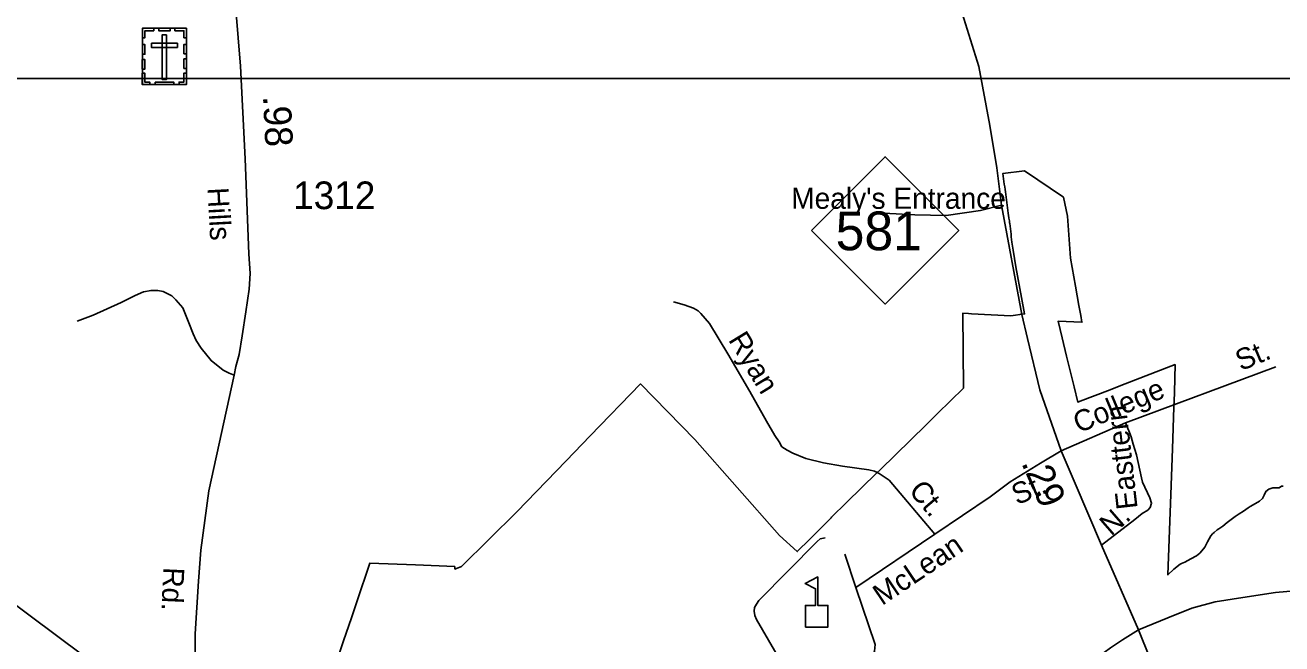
# Model space of a CAD drawing. Extents: x 2220236 to 2384410, y 720751 to 894131.
# Drawn here: x 2260133 to 2265814, y 802253 to 805050 of the extents above; entities that cross this region are included whole.
import ezdxf

# ---------------------------------------------------------------- set-up
doc = ezdxf.new("R2010")
doc.units = 0
doc.layers.add('Default', color=7, linetype='Continuous')

msp = doc.modelspace()

# ---------------------------------------------------------------- linework, layer by layer
at = {"layer": 'Default'}
for p, q in [((2265106.6, 803251.5), (2265787.2, 803504.8)), ((2264815.9, 803124.9), (2265106.6, 803251.5)), ((2264245, 802748.5), (2263887.6, 802507.3)), ((2263887.6, 802507.3), (2263838.1, 802658.7))]:
    msp.add_line(p, q, dxfattribs=at)
for points in [[(2265166, 802315.7), (2264998, 802699.1), (2264880.1, 802977.6), (2264815.9, 803124.9), (2264719.7, 803400.7), (2264664.9, 803632.9), (2264638.5, 803742.5), (2264546, 804235.4), (2264526.2, 804404.4), (2264493.2, 804596.1), (2264444.1, 804862.3), (2264330.9, 805226.8), (2264266.7, 805459.1), (2264184.6, 805745.2), (2264088.4, 805971.8), (2264009.1, 806172), (2263899.6, 806444), (2263765.6, 806740.4), (2263604.3, 807105.9), (2263377.8, 807626.2), (2263116.4, 808126.6)], [(2260893.7, 801827.6), (2260899.8, 802079.5), (2260901.9, 802298.5), (2260916.4, 802535.9), (2260926.7, 802676.4), (2260963.8, 802944.8), (2261077.3, 803467.3), (2261085.6, 803506.6), (2261100, 803560.3), (2261114.5, 803644.9), (2261131, 803754.4), (2261145.4, 803855.6), (2261149.6, 803926.8), (2261143.4, 804015.6), (2261126.9, 804445.2), (2261106.2, 804864.4), (2261085.6, 805120.5)], [(2256785.4, 804809.4), (2269207.8, 804809.4), (2269207.8, 792904.9), (2256785.4, 792904.9), (2256785.4, 804809.4)], [(2261538.5, 802166.9), (2261572.5, 802266.9), (2261607.5, 802369.9), (2261632.5, 802443.4), (2261691.2, 802617.9), (2261897.8, 802609.6), (2262075.2, 802602.1), (2262075.8, 802590.6), (2262105.8, 802601.8), (2262355.2, 802849.7), (2262578.8, 803080.9), (2262687, 803192.7), (2262915, 803428.1), (2263160.8, 803176.4), (2263543.2, 802743.4), (2263623.5, 802670), (2263680, 802726.7), (2263776.2, 802823.1), (2263778.8, 802825.5), (2263846.5, 802891.8), (2263983.5, 803025.8), (2263997.8, 803039.8), (2264205.8, 803243.5), (2264257.2, 803293.8), (2264374.8, 803408.8), (2264371.5, 803747.2), (2264397.5, 803745.8), (2264410.5, 803745.1), (2264588.2, 803735.9), (2264650.8, 803744.4), (2264637.2, 803818.4), (2264612.2, 803957.5), (2264599.8, 804033.2), (2264594, 804069.5), (2264592.5, 804081.4), (2264591, 804093.3), (2264589.8, 804105.2), (2264588.2, 804117.1), (2264586.8, 804129.1), (2264585.2, 804140.9), (2264583.8, 804152.9), (2264583.5, 804155.7), (2264582.5, 804164.8), (2264580, 804176.6), (2264579.8, 804178.1), (2264579, 804188.6), (2264577.5, 804200.4), (2264576, 804212.4), (2264574.2, 804224.2), (2264572.8, 804236.1), (2264571, 804248.1), (2264569.5, 804259.9), (2264567.8, 804271.8), (2264566, 804283.7), (2264564.5, 804295.6), (2264562.8, 804307.4), (2264561, 804319.3), (2264559.2, 804331.2), (2264557.8, 804343.1), (2264556, 804354.9), (2264554.2, 804366.8), (2264552.5, 804378.6), (2264650.8, 804390.8), (2264827.2, 804271.6), (2264844.5, 804185.6), (2264859, 803996.2), (2264866.2, 803954.5), (2264881.5, 803869.2), (2264896.8, 803782.6), (2264905, 803736.9)], [(2261538.5, 802166.9), (2261572.5, 802266.9), (2261607.5, 802369.9), (2261632.5, 802443.4), (2261691.2, 802617.9), (2261897.8, 802609.6), (2262075.2, 802602.1), (2262075.8, 802590.6), (2262105.8, 802601.8), (2262355.2, 802849.7), (2262578.8, 803080.9), (2262687, 803192.7), (2262915, 803428.1), (2263160.8, 803176.4), (2263543.2, 802743.4), (2263623.5, 802670), (2263680, 802726.7), (2263776.2, 802823.1), (2263778.8, 802825.5), (2263846.5, 802891.8), (2263983.5, 803025.8), (2263997.8, 803039.8), (2264205.8, 803243.5), (2264257.2, 803293.8), (2264374.8, 803408.8), (2264371.5, 803747.2), (2264397.5, 803745.8), (2264410.5, 803745.1), (2264588.2, 803735.9), (2264650.8, 803744.4), (2264637.2, 803818.4), (2264612.2, 803957.5), (2264599.8, 804033.2), (2264594, 804069.5), (2264592.5, 804081.4), (2264591, 804093.3), (2264589.8, 804105.2), (2264588.2, 804117.1), (2264586.8, 804129.1), (2264585.2, 804140.9), (2264583.8, 804152.9), (2264583.5, 804155.7), (2264582.5, 804164.8), (2264580, 804176.6), (2264579.8, 804178.1), (2264579, 804188.6), (2264577.5, 804200.4), (2264576, 804212.4), (2264574.2, 804224.2), (2264572.8, 804236.1), (2264571, 804248.1), (2264569.5, 804259.9), (2264567.8, 804271.8), (2264566, 804283.7), (2264564.5, 804295.6), (2264562.8, 804307.4), (2264561, 804319.3), (2264559.2, 804331.2), (2264557.8, 804343.1), (2264556, 804354.9), (2264554.2, 804366.8), (2264552.5, 804378.6), (2264650.8, 804390.8), (2264827.2, 804271.6), (2264844.5, 804185.6), (2264859, 803996.2), (2264866.2, 803954.5), (2264881.5, 803869.2), (2264896.8, 803782.6), (2264905, 803736.9)], [(2264013.8, 804199.5), (2264155.4, 804191.9), (2264296.9, 804190), (2264451.7, 804212.7), (2264546, 804235.4)], [(2265166, 802315.7), (2265298.1, 802370.5), (2265407.6, 802413.9), (2265513.3, 802442.3), (2265637.8, 802463), (2265785, 802485.7), (2265957.7, 802499.9), (2266204, 802528.2), (2266357.6, 802537), (2266509.3, 802544.2), (2266583.3, 802545.2), (2266684.3, 802540), (2266778.2, 802534.8), (2266894.8, 802525.3), (2267548.7, 802477.2), (2267678.9, 802474.4), (2267766.7, 802485.7), (2267848.8, 802494.2), (2267922.4, 802505.5), (2268071, 802549.4), (2268430.5, 802674.1), (2268906.6, 802862.7), (2270890.6, 803651.4), (2271591.2, 803921.9)], [(2260368, 803711.7), (2260439.7, 803738.3), (2260567, 803795.6), (2260630.7, 803828.1), (2260668.6, 803844.5), (2260702.5, 803850.8), (2260732.5, 803851), (2260756.4, 803845.3), (2260796.6, 803825.6), (2260814.8, 803807.9), (2260845.1, 803772.1), (2260873.6, 803704.5), (2260892.2, 803654.7), (2260906.4, 803624.8), (2260928.8, 803589), (2260973.3, 803533.5), (2261027.8, 803490), (2261055.9, 803476.2), (2261077.3, 803467.3)], [(2263063.7, 803799), (2263111.8, 803785.4), (2263154.1, 803769.9), (2263176, 803758.1), (2263188.2, 803746.2), (2263226.6, 803700.6), (2263310, 803563.4), (2263409.4, 803394.4), (2263484.6, 803259.2), (2263521.3, 803195.5), (2263541.5, 803165.7), (2263553.6, 803143.8), (2263577.9, 803128.1), (2263604, 803114.4), (2263662.1, 803091), (2263742.3, 803071.8), (2263828.3, 803056.6), (2263946.5, 803039.6), (2263972.6, 803033.8), (2263993.9, 803023.5), (2264038.9, 802992.5), (2264245, 802748.5)], [(2264905, 803736.9), (2264910.5, 803706.4), (2264803, 803712.4), (2264821.2, 803636.8), (2264841.2, 803553.1), (2264857.2, 803487.5), (2264874.8, 803414.4), (2264891.5, 803345.9), (2264902.8, 803350.1), (2265037.2, 803401.8), (2265078.8, 803417.7), (2265293.2, 803500.2), (2265331.5, 803515), (2265328.5, 803390.2), (2265328.5, 803386.9), (2265326.2, 803322.6), (2265319.2, 803133.8), (2265311.5, 802927.3), (2265298.8, 802564.6), (2265326.5, 802589.8), (2265354, 802612.8), (2265360.5, 802616.6), (2265375, 802622.8), (2265403.2, 802637.3), (2265428.8, 802650.7), (2265444, 802662.6), (2265445.2, 802663.8), (2265466.5, 802689.9), (2265478, 802714.4), (2265493.5, 802740.8), (2265500, 802749.8), (2265508, 802756.8), (2265521.2, 802768), (2265528.8, 802772.8), (2265547.2, 802785.6), (2265566.8, 802801.8), (2265584.2, 802814.9), (2265602.8, 802828.2), (2265621.2, 802840.1), (2265641.2, 802853), (2265662.5, 802867.6), (2265671.5, 802873.2), (2265684.5, 802881.2), (2265713.5, 802897.6), (2265726.2, 802910.6), (2265733.8, 802925.2), (2265741.5, 802941.9), (2265755, 802952.1), (2265772.8, 802958.2), (2265786.8, 802957.9), (2265801.8, 802958.1), (2265811.8, 802965.2), (2265820.5, 802966.2)], [(2264905, 803736.9), (2264910.5, 803706.4), (2264803, 803712.4), (2264821.2, 803636.8), (2264841.2, 803553.1), (2264857.2, 803487.5), (2264874.8, 803414.4), (2264891.5, 803345.9), (2264902.8, 803350.1), (2265037.2, 803401.8), (2265078.8, 803417.7), (2265293.2, 803500.2), (2265331.5, 803515), (2265328.5, 803390.2), (2265328.5, 803386.9), (2265326.2, 803322.6), (2265319.2, 803133.8), (2265311.5, 802927.3), (2265298.8, 802564.6), (2265326.5, 802589.8), (2265354, 802612.8), (2265360.5, 802616.6), (2265375, 802622.8), (2265403.2, 802637.3), (2265428.8, 802650.7), (2265444, 802662.6), (2265445.2, 802663.8), (2265466.5, 802689.9), (2265478, 802714.4), (2265493.5, 802740.8), (2265500, 802749.8), (2265508, 802756.8), (2265521.2, 802768), (2265528.8, 802772.8), (2265547.2, 802785.6), (2265566.8, 802801.8), (2265584.2, 802814.9), (2265602.8, 802828.2), (2265621.2, 802840.1), (2265641.2, 802853), (2265662.5, 802867.6), (2265671.5, 802873.2), (2265684.5, 802881.2), (2265713.5, 802897.6), (2265726.2, 802910.6), (2265733.8, 802925.2), (2265741.5, 802941.9), (2265755, 802952.1), (2265772.8, 802958.2), (2265786.8, 802957.9), (2265801.8, 802958.1), (2265811.8, 802965.2), (2265820.5, 802966.2)], [(2257473.9, 803679), (2257644.2, 803648), (2257953.7, 803590.2), (2258242.7, 803530.3), (2258500.7, 803486.9), (2258641, 803458), (2258711.2, 803437.4), (2258775.1, 803404.3), (2258872.1, 803338.2), (2259034.2, 803216.4), (2260893.7, 801827.6)], [(2265106.6, 803251.5), (2265125.4, 803208), (2265133, 803189.2), (2265142.4, 803155.2), (2265157.5, 803107.9), (2265180.2, 803003.3), (2265184.4, 802983.4), (2265217.1, 802913.7), (2265225.4, 802888.9), (2265218.8, 802869.1), (2265207.6, 802856.9), (2265183.1, 802841.8), (2265149, 802814.3), (2264998, 802699.1)], [(2264815.9, 803124.9), (2264723.4, 803070.2), (2264585.7, 802985.2), (2264495.4, 802916.8), (2264245, 802748.5)], [(2263646.3, 802007.3), (2263439.1, 802363.2), (2263430.9, 802381), (2263428.7, 802401), (2263430.6, 802417), (2263438.4, 802433), (2263450.3, 802449.2), (2263713.7, 802715.7), (2263727.6, 802727.8), (2263749.4, 802731.9)], [(2263887.6, 802507.3), (2263976, 802250.2), (2263972.2, 802220.3), (2263966.3, 802204.2), (2263960.5, 802194.1), (2263946.5, 802178), (2263799.3, 802098.7)], [(2263033.1, 800314.7), (2263957.9, 801190.7), (2264048.9, 801279.4), (2264169.9, 801396.4), (2264770.2, 801979.8), (2264896.1, 802121.2), (2264982.9, 802193), (2265039.6, 802234.5), (2265094.3, 802270.4), (2265166, 802315.7)], [(2265166, 802315.7), (2265371.7, 801806.8), (2265557.4, 801365.5)]]:
    msp.add_lwpolyline(points, dxfattribs=at)
for points in [[(2260662.7, 805035.9), (2260861.8, 805035.9), (2260861.8, 804781.3), (2260662.7, 804781.3)], [(2260662.7, 804992.6), (2260674, 804992.6), (2260674, 805024.8), (2260714.6, 805024.8), (2260714.6, 805035.9), (2260662.7, 805035.9)], [(2260736.8, 805035.9), (2260788.6, 805035.9), (2260788.6, 805024.5), (2260736.8, 805024.5)], [(2260771.7, 805006.6), (2260753, 805006.6), (2260753, 804803.8), (2260771.7, 804803.8)], [(2260861.8, 804992.6), (2260850.5, 804992.6), (2260850.5, 805024.8), (2260809.9, 805024.7), (2260809.9, 805035.9), (2260861.8, 805035.9)], [(2260662.7, 804918.5), (2260662.7, 804961.8), (2260674, 804961.8), (2260674, 804918.5)], [(2260703.5, 804967.9), (2260703.5, 804949.2), (2260821.2, 804949.2), (2260821.2, 804967.9)], [(2260850.4, 804919.5), (2260850.4, 804962.8), (2260861.8, 804962.8), (2260861.8, 804919.5)], [(2260662.6, 804851.2), (2260662.6, 804894.5), (2260674, 804894.5), (2260674, 804851.2)], [(2260850.4, 804853.6), (2260850.4, 804896.9), (2260861.8, 804896.9), (2260861.8, 804853.6)], [(2260695.8, 804781.3), (2260695.8, 804792.8), (2260673.8, 804792.8), (2260673.8, 804833.2), (2260662.6, 804833.2), (2260662.6, 804781.3)], [(2260828.6, 804781.3), (2260828.6, 804792.8), (2260850.6, 804792.8), (2260850.6, 804833.2), (2260861.8, 804833.2), (2260861.8, 804781.3)], [(2260720.1, 804792.8), (2260805, 804792.8), (2260805, 804781.4), (2260720.1, 804781.4)], [(2263687.7, 804122.1), (2264020.7, 804455.1), (2264353.7, 804122.1), (2264020.7, 803789.1)], [(2263660, 802328.9), (2263660, 802426.8), (2263706.1, 802426.8), (2263706.1, 802501.9), (2263659, 802526.1), (2263715.7, 802555.3), (2263715.7, 802426.8), (2263761.7, 802426.8), (2263761.7, 802328.9)]]:
    msp.add_lwpolyline(points, close=True, dxfattribs=at)

# ---------------------------------------------------------------- texts
for s, height, rotation, p in [('.98', 125, 272.868, (2261207.8, 804728.9)), ('Hills', 95, 273.1593, (2260956.7, 804313.9)), ('Ryan', 95, 301.2946, (2263309.4, 803627.4)), ('St.', 95, 22.6673, (2265628.9, 803485.2)), ('College', 95, 22.6673, (2264895.5, 803204)), ('Easttern', 95, 96.5166, (2265162.4, 802865.7)), ('.29', 125, 293.5388, (2264634.9, 803071)), ('St.', 95, 22.6673, (2264616.8, 802879.2)), ('Ct.', 95, 310.1869, (2264123.6, 802943.1)), ('N.', 95, 40.9672, (2265041.9, 802737.2)), ('McLean', 95, 34.014, (2264006.8, 802423.7)), ('Rd.', 95, 267.383, (2260758, 802600.7))]:
    msp.add_text(s, height=height, rotation=rotation, dxfattribs=at).set_placement(p)
for s, height, p in [('1312', 125, (2261344.4, 804218.1)), ("Mealy's Entrance", 95, (2263596, 804219.5)), ('581', 175, (2263796.8, 804032.4))]:
    msp.add_text(s, height=height, dxfattribs=at).set_placement(p)

doc.saveas('drawing.dxf')
